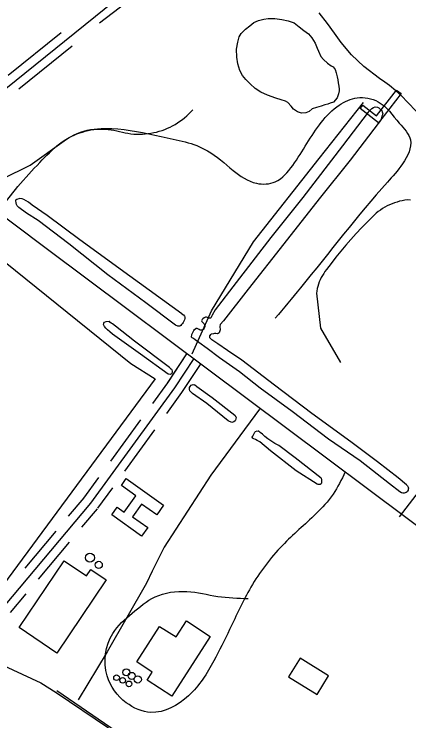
# Model space of a CAD drawing. Extents: x 3903937 to 3942190, y 260677 to 286651.
# Drawn here: x 3909546 to 3910235, y 280879 to 282110 of the extents above; entities that cross this region are included whole.
import ezdxf

# ---------------------------------------------------------------- set-up
doc = ezdxf.new("R2010")
doc.units = 0
for name, color, linetype in [('V-BLDG-OTLN', 7, 'Continuous'), ('V-CHAN-DOCK', 7, 'Continuous'), ('V-DOMW-TANK', 7, 'Continuous'), ('V-ROAD-CNTR', 7, 'Continuous'), ('V-RRAP-FSHR', 7, 'Continuous'), ('V-SITE-OTLN', 7, 'Continuous'), ('V-TOPO-SHOR', 7, 'Continuous'), ('V-WETL-SWMP', 7, 'Continuous')]:
    doc.layers.add(name, color=color, linetype=linetype)

msp = doc.modelspace()

# ---------------------------------------------------------------- linework, layer by layer
at = {"layer": 'V-BLDG-OTLN'}
for points in [[(3909741.9, 281300.6), (3909806.9, 281254.2), (3909795.1, 281237.6), (3909768.7, 281256.4), (3909752.9, 281234.3), (3909779.4, 281215.4), (3909768.6, 281200.2), (3909716.6, 281237.3), (3909726.2, 281250.8), (3909738.3, 281242.1), (3909758.7, 281270.6), (3909733.4, 281288.7)], [(3909555.1, 281041), (3909633.7, 281157.7), (3909672.6, 281131.5), (3909679.8, 281142.3), (3909706.9, 281124.1), (3909620.8, 280996.7)], [(3909888.5, 281025.8), (3909821.3, 280921.8), (3909778.1, 280949.8), (3909787.1, 280963.7), (3909760, 280981.2), (3909800.1, 281043.3), (3909828.8, 281024.8), (3909846.8, 281052.7)], [(3910025.2, 280955.3), (3910074.8, 280924.4), (3910095, 280956.8), (3910045.5, 280987.8)]]:
    msp.add_lwpolyline(points, close=True, dxfattribs=at)
at = {"layer": 'V-CHAN-DOCK'}
msp.add_lwpolyline([(3910154.5, 281951.2), (3910178.7, 281932.5), (3910213.3, 281977.5), (3910221.3, 281971.3), (3910182.2, 281920.5), (3910150, 281945.3)], close=True, dxfattribs=at)
at = {"layer": 'V-DOMW-TANK'}
for centre, radius in [((3909678.4, 281162.8), 7.89), ((3909693.9, 281150.4), 6.19), ((3909741.9, 280963.1), 6.19), ((3909724.9, 280953.8), 4.9), ((3909751.2, 280956.9), 6.19), ((3909762, 280950.7), 6.19), ((3909735.7, 280949.1), 4.9), ((3909746.5, 280943), 4.9)]:
    msp.add_circle(centre, radius, dxfattribs=at)
at = {"layer": 'V-ROAD-CNTR'}
for points in [[(3908774.5, 282343.1), (3908835, 282277.2), (3909036.8, 282126.3), (3909047.1, 282118.6), (3909604.5, 281700.3), (3910300.9, 281179.8), (3910917.7, 280720.4), (3911360.7, 280393.3)], [(3909387.5, 281863.2), (3909461.7, 281924.6), (3909721.2, 282133.2), (3909892.2, 282263.9)], [(3909695.3, 282094.5), (3909905.7, 282255.3)], [(3909535.7, 282003.3), (3909628.4, 282077.9)], [(3909554.5, 281980), (3909647.2, 282054.5)], [(3909857, 281517.8), (3909890.5, 281593.2), (3909963.6, 281713.2), (3910078.4, 281858.3), (3910155.9, 281955.7)], [(3909476.1, 281798.3), (3909574.4, 281847), (3909629.5, 281886.5), (3909633.6, 281889.4), (3909637.8, 281892.2), (3909642.2, 281894.7), (3909646.6, 281897.1), (3909651.2, 281899.2), (3909655.8, 281901.2), (3909660.6, 281903), (3909665.4, 281904.5), (3909670.2, 281905.9), (3909675.1, 281907), (3909680.1, 281908), (3909685.1, 281908.7), (3909690.1, 281909.2), (3909695.1, 281909.5), (3909700.2, 281909.5), (3909705.2, 281909.4), (3909710.3, 281909), (3909715.3, 281908.4), (3909720.3, 281907.6), (3909725.2, 281906.6), (3909730.1, 281905.3), (3909735, 281904.1), (3909739.9, 281903), (3909744.8, 281902.2), (3909749.8, 281901.5), (3909754.8, 281901), (3909759.8, 281900.8), (3909764.8, 281900.7), (3909769.9, 281900.8), (3909774.9, 281901.2), (3909779.9, 281901.7), (3909784.8, 281902.4), (3909789.8, 281903.4), (3909794.7, 281904.5), (3909799.5, 281905.9), (3909804.3, 281907.4), (3909809, 281909.1), (3909813.7, 281911), (3909818.3, 281913.1), (3909822.7, 281915.4), (3909827.1, 281917.8), (3909831.4, 281920.4), (3909835.6, 281923.2), (3909839.7, 281926.2), (3909843.6, 281929.3), (3909847.4, 281932.6), (3909851.1, 281936), (3909854.6, 281939.6), (3909858, 281943.3)], [(3910237.9, 281786), (3910232.3, 281786.3), (3910227.7, 281785.6), (3910223.2, 281784.8), (3910218.7, 281783.8), (3910214.3, 281782.5), (3910209.9, 281781.1), (3910205.6, 281779.4), (3910201.4, 281777.6), (3910197.2, 281775.6), (3910193.2, 281773.4), (3910189.2, 281771), (3910185.4, 281768.5), (3910181.6, 281765.8), (3910178.1, 281762.9), (3910174.6, 281759.8), (3910171.3, 281756.6), (3910161.6, 281747.1), (3910152.2, 281737.4), (3910142.9, 281727.5), (3910133.8, 281717.4), (3910124.9, 281707.2), (3910116.2, 281696.8), (3910107.6, 281686.2), (3910099.3, 281675.5), (3910091.1, 281664.7), (3910088.6, 281661.4), (3910086.3, 281658), (3910084.1, 281654.5), (3910082.1, 281650.9), (3910080.4, 281647.2), (3910078.7, 281643.4), (3910077.3, 281639.5), (3910076.1, 281635.6), (3910075.1, 281631.6), (3910074.3, 281627.5), (3910073.7, 281623.5), (3910080.7, 281563), (3910115.7, 281502.7)], [(3909847.1, 281518), (3909813.6, 281467.5), (3909787.6, 281431.8)], [(3909847.1, 281518), (3909813.5, 281467.2)], [(3909859.6, 281509.7), (3909826, 281458.9), (3909679.3, 281257.7), (3909527.8, 281077.2)], [(3909872.1, 281501.4), (3909838.3, 281450.4), (3909811.9, 281414.2)], [(3909872.1, 281501.4), (3909838.5, 281450.6)], [(3909974.1, 281421.7), (3909889.4, 281306.5), (3909807.8, 281181.2), (3909797.3, 281160.5), (3909787.1, 281139.6), (3909777.2, 281118.7), (3909708.5, 280998.8), (3909658, 280915.3)], [(3909766.7, 281403.1), (3909714.3, 281331.2)], [(3909790.9, 281385.4), (3909738.5, 281313.6)], [(3910218.4, 281233.9), (3910294.5, 281332.1)], [(3909693.3, 281302.5), (3909667.2, 281266.6)], [(3909717.6, 281284.8), (3909691.4, 281248.9)], [(3909667.8, 281267.4), (3909640.7, 281235.1)], [(3909690.8, 281248.1), (3909663.7, 281215.9)], [(3909619.1, 281209.3), (3909565, 281144.9)], [(3909642.1, 281190.1), (3909588, 281125.6)], [(3909566.4, 281099.8), (3909539.3, 281067.6)]]:
    msp.add_lwpolyline(points, dxfattribs=at)
for points in [[(3909518.1, 281765.2), (3909552.9, 281809.5), (3909591.2, 281851.6), (3909625.4, 281883.8), (3909667.7, 281905.9), (3909716.4, 281910.6), (3909802.7, 281896.7), (3909883.7, 281871.8), (3909928.3, 281837.7), (3909969, 281815.2), (3910001.8, 281817.8), (3910032.2, 281846.2), (3910082.2, 281921.2), (3910113.5, 281951.4), (3910144.6, 281964.1), (3910181.2, 281957.2), (3910218.3, 281919.9), (3910237.7, 281890.7), (3910224.1, 281849.3), (3910197.4, 281816.9), (3910045.8, 281633), (3910001.7, 281580)], [(3910123.7, 281312.3), (3910102.6, 281273.3), (3910072.7, 281239.2), (3910014.2, 281184.3), (3909959.2, 281111.4), (3909922.2, 281037.6), (3909894.7, 280983.1), (3909850.7, 280922.4), (3909784.8, 280893.4), (3909741.8, 280910.3), (3909708.3, 280957.2), (3909718.3, 281031.1), (3909752.2, 281066), (3909792, 281094.5), (3909847.6, 281104), (3909901.4, 281095.5), (3909954.8, 281091.7)]]:
    msp.add_spline(points, degree=3, dxfattribs=at)
at = {"layer": 'V-RRAP-FSHR'}
msp.add_lwpolyline([(3909620.9, 280931.7), (3909735.5, 280853), (3909829.1, 280785.3)], dxfattribs=at)
at = {"layer": 'V-SITE-OTLN'}
msp.add_lwpolyline([(3909792.5, 281474.2), (3909474.5, 281045.1), (3909459.6, 281033.6), (3909180.1, 281170.2), (3909029, 281257.8), (3908758.9, 281432.4), (3908750.1, 281432.5), (3908750.3, 281441.3), (3908996.9, 281809.9), (3909000.3, 281839.2), (3908980.3, 281871.8), (3908983.9, 281909.9), (3909062.2, 282034.8), (3909401.3, 281776.9), (3909437.1, 281752.5), (3909749.9, 281501)], close=True, dxfattribs=at)
at = {"layer": 'V-TOPO-SHOR'}
for points in [[(3910248.4, 281940), (3910232.7, 281956.4), (3910222.5, 281967), (3910212.2, 281976.5), (3910201, 281985.6), (3910192.9, 281991.4), (3910183.5, 281997.6), (3910156.4, 282018.4), (3910135, 282038.7), (3910116.6, 282060.6), (3910104.9, 282076.5), (3910093.2, 282093.3), (3910078.6, 282112.3)], [(3910163.9, 281939.3), (3910166.7, 281942.2), (3910170.1, 281945.4), (3910173.1, 281947.3), (3910176.2, 281948.1), (3910180.2, 281947.8), (3910182.8, 281946.4), (3910185.7, 281943.9), (3910187.6, 281942.1), (3910188.4, 281939.9), (3910189.2, 281937.9), (3910189.4, 281936.4), (3910189.1, 281935.2), (3910188.7, 281934.2), (3910187.6, 281931.9), (3910187, 281929.9), (3910186.4, 281927), (3910185.6, 281924.8), (3910181.6, 281919.4), (3910132.4, 281855.3), (3910078.6, 281788.2), (3910016.6, 281709.4), (3909954.8, 281630.7), (3909911.4, 281575.6), (3909905.8, 281569.1), (3909905.1, 281565.8), (3909905.8, 281560), (3909905.4, 281557.9), (3909904.8, 281556.4), (3909903.7, 281554.7), (3909902.2, 281553.6), (3909900.4, 281553), (3909897.9, 281553.2), (3909895.8, 281553.3), (3909893.8, 281553.1), (3909889.7, 281552.4)], [(3910163.9, 281939.3), (3910118.9, 281880.5), (3910050.1, 281790.2), (3909994.1, 281720.9), (3909933.5, 281642.4), (3909896.8, 281594.9), (3909891.5, 281585.3), (3909890.4, 281583.1), (3909889.7, 281581.5), (3909888.9, 281580.3), (3909888.7, 281580), (3909888.1, 281580), (3909886.1, 281580.2), (3909884.7, 281580.8), (3909883.5, 281581.5), (3909881.6, 281582.2), (3909880.1, 281581.9), (3909877.8, 281580.9), (3909875.4, 281579.2), (3909874.1, 281577.7), (3909873.3, 281575.8), (3909873.8, 281574.3), (3909876.4, 281571.5), (3909877.5, 281570.2), (3909878.2, 281568.3), (3909878.8, 281565.5), (3909878, 281562.9), (3909876.9, 281561.2), (3909875.8, 281560.1), (3909873.3, 281559.2), (3909871, 281559.5), (3909869.1, 281560.3), (3909867.8, 281560.9), (3909866.7, 281561.5), (3909865.7, 281562), (3909863.4, 281562.1)], [(3909838.7, 281587.7), (3909841.6, 281585.8), (3909843.3, 281583.5), (3909843.9, 281582.5), (3909844, 281579.8), (3909843.2, 281577), (3909842.4, 281575), (3909841.1, 281572.7), (3909839.9, 281571), (3909838.5, 281569.1), (3909836.9, 281567.4), (3909835.1, 281566.4), (3909831.7, 281566.5), (3909827.7, 281568), (3909775.9, 281606.9), (3909709.8, 281655.7), (3909641.5, 281709.4), (3909588.4, 281750.1), (3909568, 281763.3), (3909563.1, 281766.6), (3909558.9, 281769.5), (3909554.6, 281772.9), (3909551.5, 281775.9), (3909550.3, 281778.2), (3909549.6, 281781.1), (3909548.9, 281784.6), (3909549.4, 281786.1), (3909551, 281787.4), (3909555, 281788.4)], [(3909838.7, 281587.7), (3909748.1, 281653.3), (3909660.8, 281716.6), (3909603.7, 281759.3), (3909577.9, 281777.1), (3909571.3, 281782), (3909567.2, 281784.7), (3909563.4, 281786.7), (3909560.2, 281788.1), (3909555, 281788.4)], [(3909817.1, 281494), (3909819.3, 281492.5), (3909820.6, 281491.3), (3909821.4, 281490.1), (3909822.1, 281488.1), (3909821.9, 281485.5), (3909821.3, 281484.2), (3909820.6, 281483.3), (3909819.7, 281482.7), (3909818.3, 281482.3), (3909815.2, 281482.8), (3909766.5, 281517.4), (3909717.8, 281552.5), (3909713.4, 281556.1), (3909709.3, 281559.6), (3909706.1, 281562.7), (3909703.8, 281565.5), (3909702.3, 281569), (3909702.6, 281571.2), (3909703.7, 281573.3), (3909706.8, 281574.4), (3909712, 281574.8)], [(3909817.1, 281494), (3909756, 281540.2), (3909723.1, 281566.4), (3909717.9, 281570.2), (3909715.7, 281571.7), (3909713, 281573.3), (3909712, 281574.8)], [(3910232.4, 281288.2), (3910233.7, 281285.8), (3910234.1, 281284), (3910233.9, 281282.2), (3910233.5, 281280.7), (3910232.5, 281278.8), (3910231.7, 281277.9), (3910230.2, 281276.7), (3910228.4, 281275.8), (3910226.6, 281275.4), (3910224.3, 281275.3), (3910222.3, 281275.8), (3910219.3, 281277.4), (3910201.2, 281291.3), (3910149.7, 281331.5), (3910094.5, 281369.3), (3910031.4, 281417.8), (3909975.5, 281458.3), (3909939.5, 281486.9), (3909904.7, 281510.8), (3909882.8, 281527.5), (3909868.5, 281537.6), (3909862.3, 281542.2), (3909859, 281544.5), (3909856.8, 281546.1), (3909855.6, 281547.3), (3909856.1, 281551.5), (3909859.5, 281558.7), (3909860.7, 281560.5), (3909863.4, 281562.1)], [(3910232.4, 281288.2), (3910230.6, 281289.7), (3910216.4, 281301.8), (3910180, 281329.6), (3910133.9, 281365), (3910065.4, 281414.2), (3910000.7, 281463.5), (3909943.7, 281507.1), (3909918.5, 281523.8), (3909901.4, 281535.5), (3909890.9, 281542.7), (3909888.8, 281544.6), (3909887.4, 281545.9), (3909887.7, 281549.4), (3909889.7, 281552.4)], [(3909931.4, 281410.6), (3909933.3, 281408.5), (3909933.8, 281407.3), (3909933, 281404.6), (3909932.3, 281402.3), (3909931.6, 281401.3), (3909929.4, 281399.6), (3909926, 281398.4), (3909919.7, 281401.3), (3909882.5, 281431.8), (3909857.7, 281449.1), (3909855, 281451.5), (3909853, 281453.8), (3909852.4, 281456), (3909852.2, 281459.4), (3909853.1, 281461.4), (3909855, 281463.7), (3909858.3, 281464.5), (3909860.7, 281464.1)], [(3909931.4, 281410.6), (3909891.6, 281441.1), (3909864.7, 281460.5), (3909860.7, 281464.1)], [(3910081.8, 281301.4), (3910082.5, 281298.8), (3910082.7, 281296.7), (3910082.6, 281294.5), (3910082.4, 281292.6), (3910081.7, 281291.4), (3910080.3, 281290.6), (3910078.8, 281290.3), (3910076.6, 281290.3), (3910075.1, 281290.9), (3910038.1, 281314.1), (3909993.8, 281349), (3909974.7, 281364.5), (3909970.5, 281367.2), (3909967.3, 281368.6), (3909964.3, 281369.8), (3909962, 281371), (3909961.8, 281372.7), (3909962.4, 281374.4), (3909963.6, 281377), (3909966.2, 281381.3), (3909967.3, 281382.7), (3909970.1, 281383.7), (3909971.8, 281383.5)], [(3910081.8, 281301.4), (3910036.5, 281337), (3910007.9, 281358.4), (3910001, 281362.1), (3909994.1, 281366.2), (3909988.6, 281370), (3909983.9, 281373.9), (3909979.4, 281377.8), (3909975.7, 281381.1), (3909973.2, 281383.2), (3909971.8, 281383.5)], [(3908916.4, 281300.4), (3908991, 281249.7), (3909045.4, 281216.8), (3909229.1, 281118.8), (3909413, 281028.1), (3909592.8, 280944.7), (3909619.4, 280928.1), (3909710.6, 280866.4)]]:
    msp.add_lwpolyline(points, dxfattribs=at)
at = {"layer": 'V-WETL-SWMP'}
msp.add_lwpolyline([(3910112.2, 281971), (3910110, 281964.3), (3910103.7, 281956.7), (3910097.8, 281954.8), (3910093.3, 281953.2), (3910088.1, 281951.6), (3910082.1, 281949.5), (3910073.5, 281947.3), (3910066.4, 281944.6), (3910060.9, 281940.5), (3910055.1, 281937.7), (3910047.8, 281937.6), (3910040.4, 281939.4), (3910033.8, 281944.2), (3910029.3, 281949.7), (3910023.9, 281955.9), (3910019.4, 281958.2), (3910012.4, 281960.5), (3910002.7, 281963.6), (3909988, 281968.6), (3909976.7, 281973.8), (3909966.9, 281980.5), (3909958.2, 281988.2), (3909950.4, 281995.8), (3909944.7, 282003.2), (3909940.2, 282011.5), (3909936.4, 282023.4), (3909934.6, 282035.1), (3909934.2, 282048.8), (3909936.6, 282061.2), (3909938.7, 282070.1), (3909942.6, 282076.1), (3909950, 282083.4), (3909957.5, 282089.7), (3909964.5, 282095.2), (3909972.4, 282098.5), (3909982, 282101.3), (3909989.5, 282102.4), (3910000.9, 282102.1), (3910013.2, 282100.6), (3910024.3, 282098.3), (3910034.6, 282094.5), (3910043.5, 282088), (3910051.9, 282081.5), (3910059.6, 282075.7), (3910065.8, 282068.7), (3910071.3, 282059.1), (3910075, 282050.7), (3910077, 282045.1), (3910081.2, 282036.3), (3910085.9, 282030.9), (3910092.7, 282024.2), (3910099.1, 282020), (3910103, 282017.8), (3910106.5, 282013.5), (3910107.9, 282007.5), (3910109.7, 282000.8), (3910110.8, 281995.6), (3910111.5, 281990.2), (3910112.6, 281984.5), (3910113.2, 281978.9), (3910113.4, 281976.4)], close=True, dxfattribs=at)

doc.saveas('drawing.dxf')
